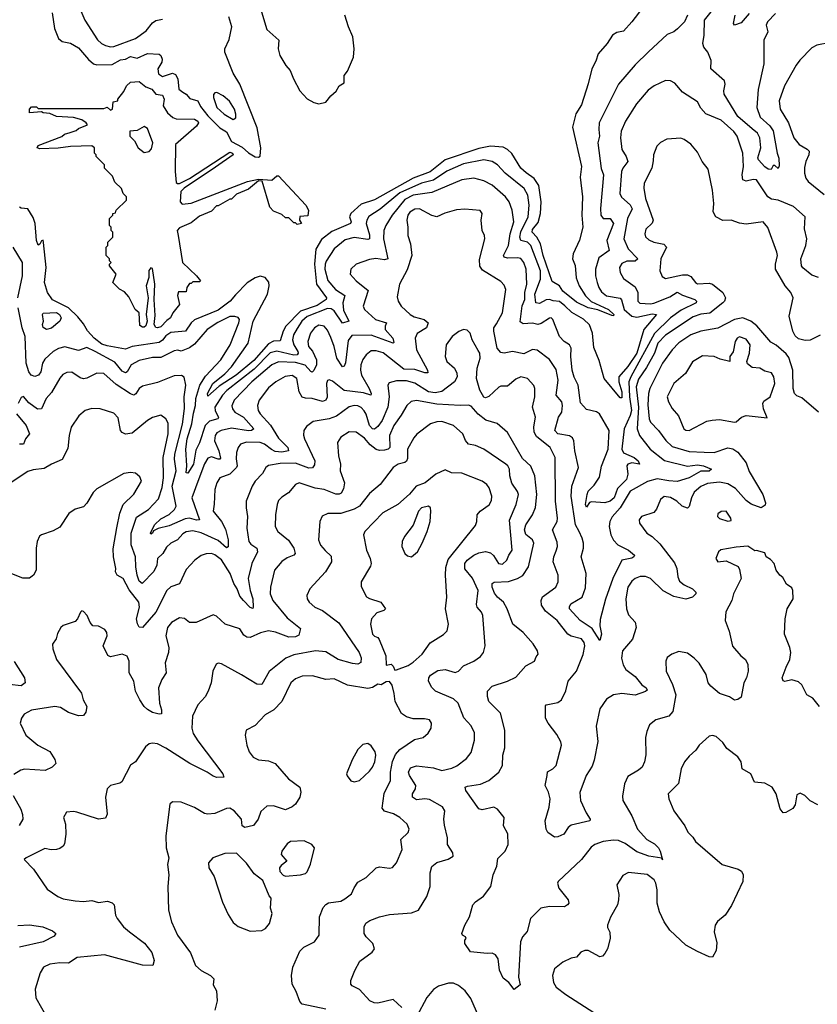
# Model space of a CAD drawing. Extents: x 1690054 to 1842981, y 782881 to 914114.
# Tile 544 of 656: x 1829126 to 1833867, y 827994 to 833848. Entities that reach past the tile are written whole.
import ezdxf

# ---------------------------------------------------------------- set-up
doc = ezdxf.new("R2010")
doc.units = 0

msp = doc.modelspace()

# ---------------------------------------------------------------- linework, layer by layer
at = {"layer": '0CON10XD'}
for points in [[(1829425, 834047.8), (1829512.1, 833845), (1829587.8, 833727.7), (1829611.9, 833705), (1829635, 833693.8), (1829665, 833686.2), (1829685, 833687.8), (1829815, 833736.5), (1829878.1, 833781.9), (1829915, 833828.6), (1829935, 833842.9), (1829975, 833850.8)], [(1832829.9, 833920.1), (1832765.4, 833834.6), (1832715, 833779.2), (1832675, 833772), (1832650, 833755), (1832618.6, 833705), (1832564, 833645), (1832549.7, 833600.3), (1832526.5, 833555), (1832504.5, 833465.5), (1832465, 833341.2), (1832431.9, 833288.1), (1832412.3, 833207.7), (1832465.7, 832975), (1832458.2, 832911.8), (1832471.1, 832795), (1832466.9, 832685), (1832474.1, 832615), (1832452.7, 832537.3), (1832415, 832455.8), (1832411.3, 832425), (1832426.9, 832386.9), (1832433.1, 832313.1), (1832451.2, 832265), (1832488.8, 832205), (1832523, 832173), (1832625.6, 832125), (1832656.7, 832095), (1832655, 832087.5), (1832645, 832089.2), (1832562.3, 832122.3), (1832504.4, 832135), (1832435, 832167.5), (1832355, 832233), (1832335, 832266.2), (1832290.4, 832290.4), (1832238.1, 832445), (1832221.6, 832515), (1832199.1, 832555), (1832171.5, 832585), (1832175, 832600), (1832208.6, 832641.4), (1832221.8, 832695), (1832226.7, 832765), (1832212.6, 832862.6), (1832185, 832904.3), (1832136.2, 832936.2), (1832105.1, 832965.1), (1832052.2, 833052.2), (1832026.3, 833076.3), (1831999.9, 833089.9), (1831925, 833095.9), (1831855, 833081.6), (1831656, 833014), (1831565, 832942.2), (1831465, 832906.3), (1831235, 832776.7), (1831155, 832750.5), (1831093.6, 832695), (1831086.7, 832675), (1831096.4, 832645), (1831092, 832635), (1830982.1, 832587.9), (1830919.9, 832540.1), (1830887, 832483), (1830878, 832395), (1830890.7, 832275), (1830948.9, 832195), (1830946.7, 832185), (1830895, 832147.6), (1830795, 832114.3), (1830707.5, 832025), (1830691.6, 831995), (1830675, 831939.2), (1830635, 831935.8), (1830605, 831920.7), (1830517.6, 831822.4), (1830411.9, 831735), (1830312, 831668), (1830245, 831609.5), (1830242.2, 831625), (1830273.7, 831685), (1830345, 831741.9), (1830385, 831783.3), (1830484.2, 831925), (1830514.2, 832055), (1830599, 832215), (1830609.6, 832265), (1830606.3, 832286.3), (1830584.3, 832314.3), (1830555, 832322.4), (1830525, 832312.4), (1830477.4, 832282.6), (1830408.3, 832211.7), (1830376.2, 832173.8), (1830305, 832121.2), (1830165, 832064.2), (1830144.1, 832045), (1830111.9, 831995), (1830025, 831987.1), (1829995, 831968.8), (1829975, 831942.8), (1829955, 831928.3), (1829795, 831904.3), (1829755, 831888.9), (1829645, 831907.9), (1829615, 831919.1), (1829569.3, 831955), (1829528.8, 831998.8), (1829505, 832039.6), (1829470.9, 832080.9), (1829415, 832134.5), (1829321.5, 832181.5), (1829290.2, 832225), (1829273.7, 832285), (1829282.7, 832375), (1829267.1, 832522.9), (1829265, 832537.5), (1829255, 832533.3), (1829245, 832513.3), (1829235, 832506.7), (1829225.6, 832535.6), (1829217.5, 832635), (1829205, 832672.5), (1829175, 832724), (1829135, 832727.1), (1829125, 832734)], [(1829317.9, 833887.9), (1829331.9, 833795), (1829356.3, 833736.3), (1829378.3, 833718.3), (1829427.1, 833707.1), (1829475, 833681.1), (1829535, 833611.1), (1829565, 833585.3), (1829585, 833579.5), (1829675, 833581.8), (1829725, 833609.6), (1829755, 833612.2), (1829785, 833629.4), (1829825, 833619.2), (1829885, 833647), (1829955, 833642.3), (1829965.3, 833635), (1829973.1, 833613.1), (1829970, 833595), (1829947.9, 833555), (1829951.5, 833525), (1829975, 833510.4), (1830035, 833528.8), (1830051.9, 833521.9), (1830066.2, 833496.2), (1830071.7, 833435), (1830095, 833416.1), (1830115.4, 833405.4), (1830138.1, 833378.1), (1830184.9, 833364.9), (1830200.5, 833330.5), (1830244.1, 833275), (1830316.1, 833205), (1830355, 833181.2), (1830385, 833123.6), (1830449.1, 833089.1), (1830485, 833056), (1830525, 833032), (1830545, 833029.5), (1830555, 833036), (1830559, 833085), (1830537.8, 833205), (1830433.5, 833465), (1830395, 833530), (1830346.2, 833655), (1830344.6, 833675), (1830370, 833730), (1830387.5, 833805), (1830368.5, 833865)], [(1830557.3, 833915), (1830595, 833790), (1830666, 833726), (1830662.7, 833675), (1830672.5, 833635), (1830708.1, 833575), (1830733.5, 833545), (1830752.9, 833495), (1830791.5, 833425), (1830835, 833377.8), (1830875, 833354.3), (1830905, 833347.5), (1830945, 833358), (1830975, 833395.8), (1831007.2, 833422.8), (1831024.3, 833455), (1831055, 833472.5), (1831054.4, 833515), (1831075, 833542), (1831109.5, 833625), (1831114.6, 833675), (1831105.5, 833745), (1831079.6, 833805), (1831058.8, 833875)], [(1833619.5, 833885), (1833571.4, 833835), (1833564.2, 833815), (1833572.5, 833775), (1833550, 833725), (1833549.7, 833585), (1833515, 833433.3), (1833507.8, 833325), (1833528.1, 833268.1), (1833585, 833217.5), (1833605, 833187.5), (1833628.2, 833055), (1833639.3, 833025), (1833641.2, 832978.8), (1833635, 832962.5), (1833615, 832980), (1833605, 832980), (1833592.5, 832957.5), (1833575, 832958), (1833555, 832971.9), (1833516.7, 833015), (1833513.5, 833026.5), (1833531.6, 833085), (1833526, 833145), (1833512.6, 833172.6), (1833479.5, 833199.5), (1833395, 833272.9), (1833313.8, 833405), (1833311.2, 833425), (1833319.5, 833465), (1833315.7, 833485), (1833234.3, 833555), (1833235.4, 833605.4), (1833216.5, 833655), (1833192.9, 833685), (1833187.5, 833705), (1833195.6, 833755), (1833196.2, 833845), (1833236, 833895)], [(1833095, 833873.8), (1833077.1, 833835), (1833036.8, 833793.2), (1833015, 833775.7), (1832975, 833759.2), (1832864.2, 833655.8), (1832785, 833579.4), (1832685, 833464.4), (1832571.4, 833235), (1832568.3, 833195), (1832573.2, 833155), (1832561.6, 833115), (1832583, 832963), (1832595.3, 832925.3), (1832577.7, 832725), (1832581.2, 832685), (1832595, 832665.5), (1832635.7, 832665), (1832655.8, 832635), (1832617, 832535), (1832630.8, 832475), (1832568.7, 832431.3), (1832548.9, 832365), (1832549.3, 832325), (1832557.8, 832285), (1832568.1, 832255), (1832585, 832230.4), (1832615, 832206.1), (1832695, 832191.6), (1832703.1, 832183.1), (1832719.2, 832125), (1832765.4, 832085), (1832795, 832079.6), (1832885, 832098.7), (1832911.5, 832095), (1832836.6, 832005), (1832794, 831865), (1832740.8, 831785), (1832686.9, 831725), (1832687.5, 831695), (1832705.8, 831635), (1832705, 831600), (1832695, 831599.2), (1832600.9, 831715), (1832570.9, 831820.9), (1832538.5, 831898.5), (1832531.2, 831985), (1832513.7, 832033.7), (1832477.4, 832067.4), (1832407.5, 832107.5), (1832367.3, 832147.3), (1832335, 832173.2), (1832296.3, 832176.3), (1832274.7, 832184.7), (1832255, 832181.9), (1832215, 832159.5), (1832194, 832165), (1832188.5, 832215), (1832222.5, 832305), (1832221.2, 832355), (1832165, 832505.3), (1832145, 832524.8), (1832104.8, 832534.8), (1832098, 832555), (1832104.5, 832585.5), (1832149, 832675), (1832154.8, 832745), (1832146.1, 832805), (1832125, 832843.8), (1832010.9, 832935), (1831965.6, 832985.6), (1831934.3, 833004.3), (1831885, 833014.7), (1831765, 832990.5), (1831665, 832947.5), (1831585, 832893.1), (1831513.8, 832875), (1831385, 832817.6), (1831269, 832721), (1831201.9, 832678.1), (1831189.1, 832655), (1831186.3, 832635), (1831205, 832568), (1831204.4, 832545), (1831195, 832540), (1831115, 832553.1), (1831060.7, 832539.3), (1830994.8, 832485.2), (1830948.5, 832411.5), (1830941.3, 832395), (1830939.8, 832365), (1830958, 832298), (1831003.5, 832243.5), (1831058.7, 832208.7), (1831046.7, 832165), (1831051.4, 832121.4), (1831081.9, 832055), (1831044.2, 832044.2), (1830995, 832117.6), (1830977.8, 832127.8), (1830955, 832129.8), (1830835, 832083.4), (1830803.7, 832055), (1830775, 832011.9), (1830754, 831975), (1830747.2, 831945), (1830755.7, 831915), (1830779.2, 831875), (1830781.7, 831865), (1830775, 831856), (1830755, 831853.9), (1830655, 831876.1), (1830615, 831866.6), (1830519.1, 831770.9), (1830357.6, 831642.4), (1830332, 831615), (1830286.6, 831545), (1830288, 831525), (1830307.8, 831482.2), (1830304.5, 831475.5), (1830255, 831461), (1830229.3, 831435), (1830195, 831332.5), (1830172.1, 831287.9), (1830158, 831205), (1830125, 831151.4), (1830114.7, 831154.7), (1830120, 831195), (1830112.4, 831295), (1830120.5, 831355), (1830150, 831445), (1830159.1, 831509.1), (1830170.9, 831555), (1830173.7, 831596.3), (1830195.8, 831674.2), (1830230.8, 831729.2), (1830320.5, 831825), (1830377.2, 831915), (1830428.2, 832045), (1830431.8, 832065), (1830425, 832076.9), (1830405, 832083.5), (1830375, 832082.2), (1830303.3, 832046.7), (1830240, 832005), (1830165, 831919.6), (1830135, 831895.9), (1830085, 831876.4), (1830065, 831883.2), (1830045, 831880), (1829965, 831839.7), (1829915, 831838.9), (1829835, 831822.4), (1829789.1, 831795), (1829765.2, 831754.8), (1829755, 831747.9), (1829735, 831757.5), (1829691.6, 831811.6), (1829574.4, 831874.4), (1829525, 831898.3), (1829475, 831881.2), (1829395, 831902.3), (1829357.1, 831892.9), (1829325.2, 831874.8), (1829275, 831828.9), (1829261.6, 831805), (1829251.7, 831755), (1829237.7, 831735), (1829215, 831725.9), (1829193.8, 831735), (1829180.4, 831755), (1829164.7, 831805), (1829158.8, 831965), (1829140.4, 832015), (1829116.7, 832135)], [(1833462.4, 833885), (1833415, 833829.1), (1833374.5, 833814.5), (1833369.5, 833825), (1833378.7, 833875)], [(1833945, 833711.4), (1833864.7, 833695.3), (1833835, 833679.4), (1833763, 833607), (1833742.2, 833577.8), (1833672.2, 833455), (1833640.6, 833365), (1833645.6, 833315), (1833695.2, 833235.2), (1833727.1, 833145), (1833760, 833105), (1833807.8, 833077.8), (1833818.1, 833065), (1833817.5, 833045), (1833799.1, 833005), (1833791.2, 832968.8), (1833790.8, 832935), (1833798.2, 832905), (1833813.8, 832885), (1833908, 832808)], [(1829945, 832015.7), (1829935, 832018.6), (1829924.4, 832035), (1829931.7, 832088.3), (1829924.2, 832185), (1829930, 832275), (1829915, 832367.5), (1829905, 832372.5), (1829892.7, 832357.3), (1829893.8, 832315), (1829878.1, 832265), (1829889.2, 832195), (1829876.7, 832095), (1829882.9, 832055), (1829875, 832026.7), (1829865, 832020), (1829855, 832018.8), (1829839.3, 832029.3), (1829836.7, 832105), (1829812.5, 832125), (1829775, 832200), (1829749.3, 832229.3), (1829720, 832245), (1829680, 832285), (1829700, 832335), (1829660, 832385), (1829660, 832395), (1829670, 832405), (1829660, 832415), (1829660, 832425), (1829640, 832445), (1829640, 832495), (1829650, 832505), (1829650, 832525), (1829680, 832555), (1829680, 832585), (1829670, 832595), (1829670, 832615), (1829660, 832625), (1829660, 832665), (1829680, 832685), (1829680, 832695), (1829695, 832700), (1829700, 832715), (1829760, 832775), (1829760, 832795), (1829740, 832815), (1829730, 832845), (1829691.7, 832881.7), (1829678.3, 832918.3), (1829630, 832965), (1829630, 832985), (1829580, 833035), (1829580, 833045), (1829570, 833055), (1829570, 833085), (1829555, 833097.5), (1829427, 833093), (1829355, 833083.3), (1829245, 833080), (1829230, 833085), (1829235, 833100), (1829377, 833153), (1829393, 833167), (1829425, 833177.5), (1829461.7, 833188.3), (1829475, 833200), (1829528.3, 833221.7), (1829520, 833235), (1829495, 833252.5), (1829445, 833266.7), (1829345, 833271.2), (1829305, 833290), (1829265, 833293.8), (1829255, 833300), (1829185, 833294.3), (1829183.6, 833316.4), (1829195, 833330), (1829225, 833330), (1829235, 833320), (1829625, 833320), (1829645, 833327.5), (1829665, 833310), (1829677.5, 833315), (1829681.7, 833358.3), (1829710, 833365), (1829710, 833375), (1829745, 833420), (1829760, 833455), (1829783.6, 833476.4), (1829835, 833480), (1829875, 833448.1), (1829912, 833435), (1829935, 833404), (1829975, 833398), (1829984.2, 833375), (1829978.8, 833335), (1830003.6, 833293.6), (1830036.4, 833266.4), (1830055, 833258.8), (1830165, 833255.6), (1830184, 833245), (1830188.6, 833235), (1830176.2, 833215), (1830052.5, 833105), (1830050, 832945), (1830055, 832880), (1830063, 832873), (1830075, 832873.3), (1830136.1, 832903.9), (1830375, 833060), (1830390, 833055), (1830395, 833043.3), (1830289.5, 832970.5), (1830103.9, 832846.1), (1830083.6, 832826.4), (1830080, 832765), (1830091.7, 832751.7), (1830145, 832756.7), (1830480, 832885), (1830545, 832900), (1830625, 832893.6), (1830655, 832919.6), (1830665, 832919.5), (1830826.2, 832745), (1830842.5, 832715), (1830838.3, 832681.7), (1830791.7, 832678.3), (1830790, 832655), (1830800, 832635), (1830775, 832630), (1830765, 832640), (1830755, 832640), (1830725, 832670), (1830705, 832670), (1830685, 832690), (1830635, 832710), (1830613.6, 832733.6), (1830567, 832887), (1830545, 832890), (1830485, 832840), (1830415, 832810), (1830385, 832780), (1830375, 832780), (1830305, 832740), (1830295, 832740), (1830265, 832710), (1830195, 832680), (1830145, 832640), (1830075, 832610), (1830062.5, 832595), (1830067.5, 832565), (1830093.3, 832405), (1830176.7, 832325), (1830200, 832295), (1830195, 832290), (1830155, 832290), (1830145, 832280), (1830135, 832280), (1830120, 832255), (1830115, 832230), (1830070.7, 832229.3), (1830063, 832207), (1830076.7, 832155), (1830035.7, 832104.3), (1830022, 832075), (1829999.7, 832060.3), (1829965, 832022.5), (1829945, 832015.7)], [(1833875, 832315.8), (1833835, 832328), (1833781.9, 832371.9), (1833774, 832385), (1833770, 832425), (1833798.2, 832505), (1833805.4, 832544.6), (1833792, 832605), (1833795.6, 832675), (1833725, 832737.5), (1833635, 832774.6), (1833595, 832780.9), (1833573.5, 832793.5), (1833505, 832895.5), (1833485, 832897.9), (1833445, 832888.5), (1833425.5, 832895.5), (1833420.8, 832925), (1833428.9, 832975), (1833425.5, 833054.5), (1833391.2, 833155), (1833371.9, 833181.9), (1833295, 833250.9), (1833205, 833288.1), (1833175, 833320.8), (1833155, 833360), (1833065.7, 833415.7), (1833019.8, 833469.8), (1832995, 833484.2), (1832965, 833485.7), (1832896.9, 833455), (1832861.8, 833428.2), (1832792.2, 833347.8), (1832727.4, 833245), (1832700.9, 833185), (1832696.5, 833145), (1832706.2, 833075), (1832731.6, 833035), (1832740.6, 833005), (1832710.4, 832965), (1832703.3, 832945), (1832694, 832814), (1832702.4, 832792.4), (1832755, 832746.8), (1832766.4, 832723.6), (1832738.3, 832665), (1832717.5, 832545), (1832743.5, 832485), (1832800, 832425), (1832785, 832412.2), (1832735, 832412.5), (1832705, 832397.9), (1832691.8, 832375), (1832694.6, 832345), (1832715, 832308.1), (1832785, 832260), (1832799.5, 832225), (1832800, 832175), (1832812.9, 832162.9), (1832875, 832158), (1832895, 832162.3), (1832990.8, 832199.2), (1833035, 832226.9), (1833065, 832209.8), (1833139.1, 832185), (1833148.5, 832175), (1833146.3, 832163.7), (1833058.9, 832121.1), (1832994.6, 832075.4), (1832898.6, 831981.4), (1832758.3, 831725), (1832747.4, 831695), (1832751.3, 831605), (1832763.3, 831525), (1832755.5, 831494.5), (1832718.8, 831415), (1832704.8, 831294.8), (1832715, 831271.8), (1832778.1, 831245), (1832802.9, 831225), (1832810, 831205), (1832765, 831213.3), (1832740, 831205), (1832734.1, 831195), (1832740.3, 831145), (1832732.9, 831115), (1832678.8, 831061.2), (1832659, 831005), (1832635, 830984.4), (1832605, 830975.4), (1832525, 830982), (1832513.2, 830976.8), (1832495, 830950), (1832488.6, 830965), (1832498.6, 831025), (1832506, 831045), (1832540, 831080), (1832572.7, 831127.3), (1832585, 831194.2), (1832623.4, 831295), (1832630.7, 831405), (1832573.3, 831505), (1832555.6, 831515.6), (1832495, 831530.8), (1832460.5, 831570.5), (1832445.4, 831675), (1832422.2, 831722.2), (1832410.3, 831765), (1832402.4, 831845), (1832404.6, 831894.6), (1832393.8, 831913.8), (1832363.1, 831935), (1832334.5, 831965), (1832295, 832065.8), (1832285, 832074.4), (1832275, 832073.8), (1832225, 832040.6), (1832205.5, 832035.5), (1832173.7, 832043.7), (1832119.1, 832039.1), (1832100.5, 832050.5), (1832112.6, 832147.4), (1832128.4, 832185), (1832129.2, 832225), (1832140.4, 832275), (1832135.7, 832364.3), (1832123.5, 832405), (1832105, 832428.2), (1832085, 832432.8), (1832025, 832428.9), (1832005.7, 832435), (1832001.2, 832445), (1832032.1, 832505), (1832040.6, 832575), (1832062.9, 832645), (1832052.4, 832715), (1832035.6, 832765.6), (1832012.9, 832795), (1831935, 832863.9), (1831885, 832890.4), (1831825, 832904.6), (1831754.2, 832895.8), (1831575, 832820.7), (1831465, 832805.2), (1831415, 832777.9), (1831340.3, 832685), (1831301.8, 832625), (1831290.9, 832595), (1831288.8, 832545), (1831313.5, 832425), (1831295, 832419.8), (1831242.3, 832427.7), (1831205, 832421.8), (1831126.2, 832395), (1831094.2, 832365), (1831090, 832335), (1831125.7, 832295), (1831197.1, 832237.1), (1831168.5, 832145), (1831175.5, 832125), (1831240.5, 832065), (1831306.9, 832045), (1831298, 832025), (1831298.2, 832005), (1831344.7, 831955), (1831350.8, 831929.2), (1831345, 831924.7), (1831215, 831972.6), (1831100.6, 831969.4), (1831078.8, 831941.2), (1831062.2, 831807.8), (1831055, 831787.5), (1831045, 831784.3), (1831011, 831835), (1830994.8, 831905), (1830975, 831958.5), (1830955, 832001.9), (1830935, 832026.4), (1830905, 832032.3), (1830879.1, 832015), (1830855.3, 831984.7), (1830839.2, 831935)], [(1830395, 833254.5), (1830410.6, 833265), (1830411.2, 833285), (1830401.8, 833315), (1830373.6, 833363.6), (1830335, 833395.7), (1830297.5, 833415), (1830285, 833413.3), (1830278, 833402), (1830278.1, 833385), (1830297.5, 833325), (1830340.6, 833285), (1830395, 833254.5)], [(1829865, 833057.5), (1829895, 833064), (1829909.5, 833080.5), (1829918, 833115), (1829885, 833201.2), (1829865, 833212), (1829825, 833188.8), (1829780, 833185), (1829780, 833155), (1829807.3, 833127.3), (1829830, 833085), (1829865, 833057.5)], [(1833885, 831971.9), (1833825, 831942.5), (1833795, 831940), (1833755, 831950), (1833735, 831968.1), (1833721.2, 831995), (1833699.2, 832085), (1833722.9, 832195), (1833710.4, 832225), (1833676.3, 832266.3), (1833618.8, 832365), (1833618.2, 832395), (1833630, 832445), (1833627.3, 832465), (1833572.6, 832612.6), (1833545, 832645.6), (1833445, 832631.8), (1833405, 832637.3), (1833355, 832655.4), (1833305, 832653.5), (1833264.2, 832675), (1833248.6, 832705), (1833252.5, 832755), (1833244.6, 832834.6), (1833218.3, 832958.3), (1833183.3, 833005), (1833155, 833060.8), (1833115, 833107.1), (1833075, 833135.8), (1833055, 833144), (1832973, 833137), (1832935, 833118), (1832914.2, 833095), (1832893.1, 833045), (1832892.4, 833007.6), (1832882.7, 832965), (1832837.9, 832875), (1832836.2, 832846.2), (1832845.5, 832785)], [(1832845.5, 832785), (1832891.4, 832655), (1832885, 832638.8), (1832848.3, 832601.7), (1832841.9, 832575), (1832845, 832557.5), (1832865, 832539.2), (1832894.6, 832524.6), (1832955, 832512.7), (1832971.2, 832495), (1832936.5, 832425), (1832930.6, 832355), (1832945, 832320), (1832965, 832310), (1833065, 832330.8), (1833095, 832331.1), (1833115, 832320.7), (1833142.7, 832285), (1833155, 832278.2), (1833225, 832280.6), (1833244.7, 832274.7), (1833305.6, 832225), (1833321.5, 832195), (1833315.5, 832175), (1833305.5, 832165), (1833227.8, 832102.2), (1833175, 832097.9), (1833129.2, 832080.8), (1832965, 831971.6), (1832920.2, 831925), (1832899.6, 831865), (1832850.9, 831779.1), (1832805, 831710.3), (1832790.3, 831665), (1832804.2, 831545), (1832796.2, 831415), (1832809.3, 831375), (1832874.3, 831294.3), (1832958, 831228), (1833095, 831193.3), (1833155, 831200.9), (1833191.2, 831195), (1833237.5, 831175), (1833225, 831164), (1833175, 831163.3), (1833105, 831123.4), (1833035, 831102.7), (1832985, 831105.3), (1832915, 831118.7), (1832857.5, 831102.5), (1832755, 831044.7), (1832694.5, 830945.5), (1832648.5, 830891.5), (1832634.1, 830865), (1832630.5, 830835), (1832640, 830785), (1832655, 830753.1), (1832680.5, 830725), (1832745, 830694.6), (1832780, 830665), (1832777.5, 830655), (1832765, 830645.7), (1832705, 830634.5), (1832651.7, 830525), (1832607.8, 830402.2), (1832577.3, 830282.7), (1832574.1, 830245), (1832585.3, 830195), (1832575, 830157.5), (1832527.9, 830227.9), (1832458.5, 830275), (1832394.3, 830345), (1832393.2, 830356.8), (1832402.5, 830375), (1832469.6, 830415), (1832489.3, 830470.7), (1832492.7, 830555), (1832463.5, 830655), (1832476.6, 830705), (1832477.2, 830735), (1832470.3, 830765), (1832451.2, 830805), (1832430.2, 830845), (1832403.3, 831015), (1832407.1, 831075), (1832447.1, 831185), (1832426, 831285), (1832420.7, 831345), (1832411.9, 831361.9), (1832395, 831374.7), (1832324.2, 831385), (1832306.5, 831405), (1832328.2, 831485), (1832348.7, 831515), (1832352.9, 831555), (1832347.8, 831575), (1832315.3, 831615.3), (1832326.5, 831705), (1832315, 831767.5), (1832275, 831827.5), (1832202.7, 831882.7), (1832175, 831886.9), (1832121.8, 831861.8), (1832055, 831874.5), (1832005, 831866.1), (1831985, 831869.4), (1831964.5, 831894.5), (1831943.8, 831995), (1831945.3, 832015), (1831960.5, 832040.5), (1831996.2, 832105), (1832016.4, 832243.6), (1832005, 832268.9), (1831985, 832291.5), (1831877.9, 832357.9), (1831861.7, 832381.7), (1831858.9, 832421.1), (1831890, 832545), (1831888.1, 832565), (1831874.3, 832595), (1831869.2, 832655), (1831874.2, 832695), (1831862.7, 832712.7), (1831771.3, 832721.3), (1831722.4, 832717.6), (1831652.4, 832697.6), (1831605, 832675.6), (1831575, 832684.4), (1831502.3, 832722.3), (1831475, 832721.5), (1831445, 832703.6), (1831433.6, 832685), (1831426.8, 832655), (1831433.6, 832615), (1831432.5, 832565), (1831449.6, 832515), (1831456.5, 832445), (1831428.6, 832361.4), (1831383.9, 832276.1), (1831369.7, 832199.7), (1831375.7, 832175), (1831393.1, 832145), (1831447.3, 832095), (1831470.7, 832080.7), (1831529.4, 832065), (1831553.8, 832045), (1831543.8, 832015), (1831488.3, 831981.7), (1831476.4, 831953.6), (1831485.4, 831885), (1831550, 831765), (1831551.7, 831748.3), (1831535, 831747.3), (1831475, 831768.8), (1831409.7, 831769.7), (1831287, 831867), (1831245, 831879.7), (1831215, 831878.5), (1831185, 831855.6), (1831165, 831827.1), (1831154.1, 831795.9), (1831152.5, 831765), (1831156.9, 831735), (1831202.5, 831655), (1831215.4, 831625), (1831213.6, 831616.4), (1831168.8, 831628.8), (1831055, 831644), (1830985, 831698.5), (1830965, 831707.1), (1830955, 831702), (1830949.1, 831685), (1830952.8, 831602.8), (1830944.7, 831585.3), (1830925, 831577.6), (1830865, 831596.5), (1830825, 831596.7), (1830805, 831603.8), (1830786.5, 831635), (1830772.9, 831715), (1830745, 831733.2), (1830704.2, 831725.8), (1830648.9, 831695), (1830605, 831660), (1830548.5, 831585), (1830540, 831555), (1830543.9, 831525), (1830555, 831504.5), (1830617.2, 831437.2), (1830665, 831360), (1830719.2, 831305), (1830724.3, 831285), (1830685, 831276.5), (1830645, 831281), (1830621.8, 831291.8), (1830580.3, 831325), (1830555, 831334.9), (1830473.4, 831336.6), (1830438.6, 831325), (1830424.7, 831305.3), (1830415.3, 831274.7), (1830412.3, 831237.7), (1830418.8, 831195), (1830414.4, 831185.6), (1830375, 831145.3), (1830315.4, 831124.6), (1830297.1, 831095), (1830286.7, 831055), (1830281.9, 830968.1), (1830275.4, 830925), (1830325, 830864.4), (1830348.2, 830818.2), (1830365.2, 830755), (1830365, 830714.2), (1830355, 830708.8), (1830305, 830751.4), (1830205, 830797.2), (1830155, 830809.2), (1830115, 830803.4), (1830095, 830791.5), (1830063.7, 830756.3), (1830024.2, 830735.8), (1829998.5, 830711.5), (1829976.5, 830675), (1829945.3, 830644.7), (1829940.9, 830605), (1829923.7, 830566.3), (1829853.3, 830495), (1829835, 830510), (1829824.7, 830545), (1829815.3, 830595.3), (1829814.1, 830655), (1829787.5, 830725), (1829788.3, 830795), (1829819.4, 830890.6), (1829891.5, 830935), (1829951.4, 830998.6), (1829972.7, 831067.3), (1829981.3, 831125), (1829978.7, 831245), (1830008.9, 831385), (1830009.1, 831449.1), (1829995, 831474.3), (1829965, 831495.6), (1829915, 831482.5), (1829885, 831464.5), (1829795, 831389.6), (1829755, 831383.1), (1829735, 831392.7), (1829725.5, 831405), (1829710.8, 831480.8), (1829685, 831508.1), (1829605, 831534.5), (1829555, 831536.9), (1829515, 831523.8), (1829477.6, 831492.4), (1829432, 831425), (1829419.4, 831375), (1829412.2, 831297.8), (1829377.7, 831232.3), (1829315, 831205.6), (1829271.3, 831178.7), (1829205, 831172), (1829175, 831161.2), (1829075, 831097.1)], [(1829114.7, 832195), (1829142, 832325), (1829143.2, 832405), (1829086.4, 832495)], [(1829285, 832006.7), (1829265, 832017.5), (1829260.8, 832035), (1829266.7, 832055), (1829261.2, 832095), (1829265, 832102.5), (1829345, 832107.5), (1829362.5, 832095), (1829372.5, 832075), (1829363.8, 832055), (1829315, 832014.2), (1829285, 832006.7)], [(1833875, 831513.8), (1833775, 831600.4), (1833745, 831612.3), (1833731.8, 831625), (1833724.2, 831655), (1833721.4, 831765), (1833698.7, 831838.7), (1833681.8, 831861.8), (1833622.9, 831912.9), (1833590.3, 831930.3), (1833508.2, 832028.2), (1833472.5, 832055), (1833425, 832075.4), (1833374.1, 832065.9), (1833276, 832014), (1833175, 831996.4), (1833115.2, 831974.8), (1833045, 831925.9), (1833005.4, 831885), (1832947.4, 831805), (1832870.8, 831655), (1832862.9, 831625), (1832858.9, 831558.9), (1832867, 831475), (1832875.9, 831455), (1832923.1, 831405), (1832966.4, 831346.4), (1833005, 831310.3), (1833105, 831281), (1833194.1, 831275.9), (1833255, 831273.7), (1833335, 831302.2), (1833365, 831296.9), (1833395, 831277.3), (1833445, 831212.9), (1833461.7, 831161.7), (1833542.5, 831025), (1833560, 830975), (1833558, 830962), (1833533.3, 830946.7), (1833475, 830966.9), (1833445, 830989.6), (1833380.9, 831060.9), (1833335, 831088.6), (1833285, 831097.9), (1833215, 831091.1), (1833175, 831072.8), (1833135, 831037.9), (1833118.4, 831005), (1833106.2, 830953.8), (1833096.4, 830943.6), (1833064.8, 830954.8), (1833031.9, 830985), (1832995, 831007.9), (1832956.9, 831013.1), (1832934.7, 830995.3), (1832912.2, 830937.8), (1832895, 830917.5), (1832822, 830895), (1832809.2, 830875), (1832811.2, 830855), (1832854.2, 830795), (1832885, 830775.8), (1832932.1, 830732.1), (1833018.6, 830618.6), (1833032.4, 830585), (1833038.3, 830535), (1833049, 830509), (1833075, 830488.7), (1833124.5, 830465), (1833144.5, 830445), (1833145.5, 830435), (1833125.3, 830414.7), (1833085, 830402), (1833015, 830419.2), (1832951.9, 830451.9), (1832875.4, 830525), (1832845, 830538.4), (1832815, 830536.7), (1832785.3, 830524.7), (1832765, 830508.9), (1832741.8, 830475), (1832728.8, 830405), (1832732.3, 830345), (1832745, 830309.2), (1832785.4, 830265.4), (1832791.1, 830235), (1832768.8, 830165), (1832710, 830095), (1832702.9, 830052.9), (1832712.4, 830012.4), (1832729.1, 829985), (1832785, 829942.7), (1832825, 829893.3), (1832850, 829875), (1832855, 829862.5)], [(1832855, 829862.5), (1832846.9, 829853.1), (1832785, 829833.1), (1832705, 829841.1), (1832656, 829834), (1832615, 829808.5), (1832575, 829750.8), (1832553, 829647), (1832562.5, 829557.5), (1832541.2, 829445), (1832529.5, 829410.5), (1832493.5, 829355), (1832456.1, 829253.9), (1832460.5, 829205), (1832492.3, 829132.3), (1832517.5, 829095), (1832515.7, 829084.3), (1832405, 829059.1), (1832386.9, 829045), (1832360, 829005), (1832325, 828989.1), (1832305, 828987.5), (1832264.4, 829015), (1832255.5, 829035), (1832248.8, 829085), (1832273, 829167), (1832279.2, 829215), (1832269.5, 829255), (1832249.2, 829295), (1832261.1, 829355), (1832262.8, 829377.2), (1832295, 829394.5), (1832315.6, 829415), (1832346, 829535), (1832341.8, 829555), (1832318, 829598), (1832266.4, 829665), (1832251.4, 829695), (1832252, 829768), (1832256.1, 829773.9), (1832325, 829789.5), (1832346.2, 829805), (1832372.6, 829857.4), (1832387.1, 829915), (1832436.1, 829975), (1832475, 830074.2), (1832486.1, 830125), (1832482.1, 830145), (1832465, 830167.5), (1832405, 830183.1), (1832384.6, 830194.6), (1832320, 830275), (1832251.4, 830331.4), (1832228.1, 830368.1), (1832225.3, 830395), (1832232.8, 830417.2), (1832313.1, 830475), (1832326.7, 830505), (1832327.5, 830545), (1832297.9, 830625), (1832301.1, 830655), (1832315, 830689.2), (1832322.7, 830715), (1832321.7, 830741.7), (1832292.9, 830815), (1832320, 830865), (1832323.4, 830885), (1832310.8, 830985), (1832308.2, 831245), (1832280, 831305), (1832198.9, 831368.9), (1832183.5, 831395), (1832182.7, 831427.3), (1832192.7, 831485), (1832173.8, 831545), (1832187.7, 831605), (1832187.5, 831655), (1832182, 831672), (1832145, 831714.3), (1832105, 831723.5), (1832075, 831710), (1832025, 831669.1), (1831985, 831669.1), (1831975, 831663.6), (1831915, 831606.8), (1831895, 831599.4), (1831885, 831602.7), (1831861.6, 831645), (1831842.1, 831715), (1831844.7, 831775.3), (1831863.8, 831835), (1831860.4, 831865), (1831851.3, 831881.3), (1831815.6, 831945), (1831804, 831985), (1831785, 832002), (1831765, 832006), (1831735.6, 831994.4), (1831695.7, 831965), (1831660.9, 831915), (1831654.7, 831845), (1831665.5, 831815), (1831711.2, 831775), (1831725, 831746.2), (1831726.8, 831725), (1831711.2, 831695), (1831635, 831637), (1831595, 831629.8), (1831555, 831634.8), (1831475, 831686.8), (1831425, 831701.2), (1831365, 831700), (1831321.5, 831688.5), (1831313.3, 831675), (1831321.2, 831605), (1831314.3, 831545), (1831281.4, 831465), (1831255, 831428.8), (1831235, 831412.9), (1831222.7, 831415), (1831205.9, 831435), (1831185, 831502.9), (1831173.2, 831523.2), (1831155, 831542.1), (1831135, 831551.8), (1831115, 831554), (1831085, 831545.4), (1831008.8, 831491.2), (1830966, 831475), (1830871, 831459), (1830830.9, 831429.1), (1830815.6, 831405), (1830812.7, 831377.3), (1830818.5, 831355), (1830879.6, 831225), (1830878.1, 831201.9), (1830867, 831183), (1830845, 831180.7), (1830765, 831210.8), (1830675, 831209.8), (1830605, 831197.5), (1830588.1, 831185), (1830569.7, 831150.3), (1830525.5, 831105), (1830507.1, 831075), (1830472.2, 830985), (1830471.8, 830945), (1830480.8, 830895), (1830476.2, 830825), (1830487.3, 830745), (1830499.2, 830729.2), (1830535.3, 830705.3), (1830539.6, 830685), (1830505.8, 830615), (1830484.8, 830525), (1830495.8, 830455), (1830510.7, 830405), (1830514.1, 830355.9), (1830511.7, 830348.3), (1830495, 830353.3), (1830457.1, 830395), (1830435, 830420), (1830418.3, 830465), (1830398.6, 830495), (1830377.8, 830555), (1830325, 830636.9), (1830285, 830667.3), (1830265, 830673.3), (1830235, 830671.8), (1830205, 830662.2), (1830166, 830634), (1830115, 830580), (1830076.3, 830493.7), (1830025, 830476.5), (1830000, 830455), (1829934.7, 830325), (1829855.3, 830234.7), (1829836.2, 830236.2), (1829825.3, 830255.3), (1829819.2, 830285), (1829837.1, 830355), (1829833.8, 830385), (1829777.4, 830457.4), (1829741.5, 830525), (1829704.6, 830544.6), (1829694.4, 830565), (1829696.7, 830585), (1829683.8, 830653.8), (1829682.2, 830702.2), (1829704.1, 830825.9), (1829720.8, 830915), (1829741.5, 830965), (1829805, 831026), (1829850, 831105), (1829840.5, 831130.5), (1829815, 831151.2), (1829785, 831155.8), (1829745, 831150.8), (1829585, 831058.6), (1829563.1, 831036.9), (1829525, 830974.2), (1829505, 830952.5), (1829455, 830937.5), (1829417.4, 830912.6), (1829365, 830831.1), (1829325, 830808.5), (1829255, 830785.7), (1829243.6, 830776.4), (1829230, 830745), (1829224.6, 830705.4), (1829224.3, 830575), (1829208.8, 830545), (1829185, 830528), (1829145, 830526.9), (1829040.2, 830570.2)], [(1833105, 831404.6), (1833210, 831460), (1833242.2, 831467.8), (1833285, 831470.8), (1833375, 831454.6), (1833385, 831456.2), (1833415.8, 831484.2), (1833445, 831494), (1833568.3, 831481.7), (1833547.5, 831535), (1833544, 831565), (1833550.3, 831579.7), (1833587.1, 831605), (1833613.9, 831685), (1833608.8, 831725), (1833595, 831747.3), (1833555, 831758.5), (1833525, 831776.4), (1833480.9, 831780.9), (1833451.4, 831801.4), (1833448, 831815), (1833464.7, 831865.3), (1833467.8, 831915), (1833445, 831947.7), (1833405, 831961.5), (1833390.5, 831955), (1833379.3, 831935), (1833367, 831873), (1833346.9, 831845), (1833347.5, 831815), (1833289.3, 831829.3), (1833255, 831845.4), (1833185, 831849.5), (1833125, 831814), (1833084.2, 831745), (1833014.4, 831685.6), (1832975.4, 831605), (1832981.8, 831575), (1833005.4, 831535.4), (1833042.1, 831492.1), (1833074.4, 831415), (1833085, 831406.7), (1833105, 831404.6)], [(1830839.2, 831935), (1830842.1, 831905), (1830866.6, 831876.6), (1830890.7, 831825), (1830889.6, 831795), (1830875, 831761.8), (1830865, 831752.9), (1830856.4, 831756.4), (1830823.5, 831793.5), (1830765, 831810.4), (1830665, 831814.1), (1830625, 831795.2), (1830506.6, 831695), (1830400.9, 831585), (1830387.3, 831552.7), (1830390.6, 831535), (1830404.1, 831515), (1830456, 831485), (1830518.2, 831415), (1830504.3, 831405.7), (1830485.8, 831404.2), (1830385, 831418.7), (1830324.2, 831405.8), (1830298.5, 831391.5), (1830287.4, 831375), (1830283.3, 831345), (1830309.6, 831285), (1830319.5, 831240.5), (1830315.2, 831234.8), (1830305, 831235.9), (1830265, 831248.4), (1830245, 831240.4), (1830225, 831206.7), (1830185, 831102.7), (1830148.6, 831005), (1830195.2, 830874.8), (1830176.9, 830873.1), (1830135, 830883.8), (1830110.4, 830879.6), (1830015, 830839.7), (1829948, 830822), (1829921.7, 830808.3), (1829915, 830794.2), (1829905, 830790), (1829903.8, 830795), (1829927.7, 830845), (1829965, 830879.8), (1830015, 830905.9), (1830045.3, 830935), (1830055.2, 830954.8), (1830032.8, 831075), (1830055.2, 831165), (1830045.5, 831235), (1830048.4, 831265), (1830094, 831444), (1830105.6, 831535.6), (1830102.9, 831605), (1830112.5, 831675), (1830102.5, 831722.5), (1830088, 831732), (1830045, 831729.5), (1829945, 831690.4), (1829855, 831669.1), (1829835, 831654.5), (1829816.9, 831623.1), (1829805, 831616), (1829785, 831622.8), (1829698.3, 831678.3), (1829625, 831743.3), (1829584.5, 831745.5), (1829525, 831716.5), (1829505, 831712.9), (1829485, 831719.1), (1829435, 831751.4), (1829405, 831751.2), (1829382.4, 831737.6), (1829364.3, 831715.7), (1829315, 831630.6), (1829282.9, 831595), (1829255, 831534.2), (1829232.4, 831532.4), (1829179.9, 831569.9), (1829147.6, 831607.6), (1829135, 831601.4), (1829117.3, 831565)], [(1833453.8, 830015), (1833455.8, 829975), (1833445.8, 829934.2), (1833431.2, 829905), (1833415, 829820), (1833395, 829806.7), (1833375, 829803.3), (1833345, 829822.5), (1833285, 829841.2), (1833235, 829886.2), (1833218, 829905), (1833205.7, 829955), (1833165, 830021.4), (1833135, 830052.9), (1833095, 830081.4), (1833045, 830090.8), (1833002.5, 830075), (1832975, 830056.7), (1832966.1, 830033.9), (1832968.8, 829975), (1833007.1, 829895), (1833025.4, 829835), (1833008.2, 829735), (1832985, 829707.5), (1832906.7, 829685), (1832870, 829655), (1832853, 829617), (1832845, 829580), (1832847.6, 829477.6), (1832840.5, 829435), (1832825.5, 829405), (1832805, 829385.6), (1832741.1, 829348.9), (1832720.6, 829305), (1832708.8, 829231.2), (1832712, 829205), (1832764.2, 829114.2), (1832798.2, 829035), (1832854.4, 828975), (1832898.6, 828948.6), (1832923.3, 828925), (1832934.1, 828905), (1832946.7, 828853.3), (1832942.5, 828862.5), (1832866, 828875), (1832795, 828900.2), (1832725, 828950.8), (1832685, 828967.2), (1832655, 828970.6), (1832595, 828962.7), (1832544, 828945), (1832522.2, 828927.8), (1832465.6, 828855), (1832326, 828725), (1832322.5, 828715), (1832331.4, 828685), (1832385.7, 828615), (1832389.2, 828595), (1832382.5, 828585), (1832365, 828574.6), (1832275, 828576.6), (1832223.5, 828566.5), (1832162.2, 828505), (1832143.3, 828426.7), (1832114.5, 828395), (1832102.3, 828365), (1832090.5, 828155), (1832100.3, 828109.7), (1832065, 828082.5), (1832033.6, 828123.6), (1831999.7, 828149.7), (1831978, 828198), (1831969.4, 828265), (1831955, 828288), (1831935, 828299.2), (1831905, 828295.8), (1831805, 828305.7), (1831772.3, 828355), (1831772, 828375), (1831778.9, 828385), (1831775.6, 828395), (1831758.6, 828405), (1831753.9, 828415), (1831771.1, 828465), (1831800, 828515), (1831818.8, 828585), (1831835.7, 828604.3), (1831883, 828637), (1831926, 828694), (1831940, 828765), (1831962.5, 828815), (1831969.1, 828860.9), (1832011.8, 828905), (1832028.9, 828945), (1832027.9, 829007.9), (1832001.4, 829055), (1832005.8, 829105), (1831967.1, 829155), (1831945, 829165.4), (1831875, 829151.1), (1831855, 829155.8), (1831778.6, 829265), (1831774.2, 829285), (1831787.9, 829292.1), (1831865, 829303.3), (1831915, 829324.5), (1831973.1, 829375), (1831995.5, 829415), (1831998.6, 829475), (1832010.3, 829519.7), (1832010, 829625), (1831984.6, 829724.6), (1831915.5, 829795), (1831905.7, 829825), (1831906, 829855), (1831933.8, 829885), (1832026.2, 829915), (1832075, 829939.4), (1832135, 830006), (1832186.7, 830035), (1832195, 830060), (1832207.5, 830075), (1832203.3, 830095), (1832177.3, 830137.3), (1832119.2, 830205), (1832057.3, 830255), (1832024.3, 830345), (1832002.5, 830385), (1831965.3, 830415), (1831948.1, 830438.1), (1831934, 830475), (1831934.8, 830495), (1831945.9, 830504.1), (1832031.2, 830508.8), (1832084.2, 830525.8), (1832115.9, 830544.1), (1832150.4, 830595), (1832181.8, 830735), (1832173.5, 830755), (1832135, 830787.5), (1832126.5, 830815), (1832135.3, 830845), (1832174.7, 830905), (1832191.8, 830948.2), (1832200, 831025), (1832188.2, 831135), (1832165, 831194.2), (1832115, 831239.4), (1832025, 831394.2), (1831965, 831446.4), (1831897.2, 831467.2), (1831851.6, 831501.6), (1831809.3, 831549.3), (1831794.6, 831555.4), (1831744.8, 831554.8), (1831605, 831561.5), (1831485, 831584.2), (1831452.8, 831577.2), (1831426.8, 831553.2), (1831394.4, 831495.6), (1831349.6, 831435), (1831324.1, 831375), (1831325.4, 831305), (1831315.6, 831295), (1831295, 831288.4), (1831265, 831286.3), (1831245, 831293.4), (1831209.4, 831319.4), (1831175, 831359.7), (1831125, 831396), (1831085, 831397.3), (1831035, 831365.6), (1831014.6, 831335), (1831021.4, 831255), (1831032.5, 831205), (1831030.4, 831165), (1831055.8, 831095), (1831050.9, 831059.1), (1831036.6, 831033.4), (1831025, 831026.1), (1831005, 831027.2), (1830935, 831054), (1830882.2, 831062.2), (1830786.5, 831093.5), (1830765, 831084.2), (1830724, 831035), (1830685, 831009.2), (1830665, 830988.8), (1830656.7, 830965), (1830646.3, 830903.7), (1830643.5, 830835), (1830660.6, 830805), (1830723.5, 830753.5), (1830754.5, 830705), (1830764.3, 830675), (1830755.8, 830665), (1830715, 830647.9), (1830685, 830626.5), (1830640, 830575), (1830616.4, 830475), (1830615.4, 830435), (1830631.5, 830395), (1830715, 830291.5), (1830795, 830227.5), (1830785, 830188.8), (1830765, 830178.9), (1830725, 830176.2), (1830647, 830207), (1830605, 830213.6), (1830557.3, 830202.7), (1830495, 830175.4), (1830476.1, 830176.1), (1830459.1, 830189.1), (1830435, 830225.7), (1830348, 830255), (1830295, 830301.2), (1830275, 830310), (1830175, 830263.3), (1830135, 830264), (1830105, 830288.1), (1830075, 830291.1), (1830028.6, 830265), (1830003.5, 830235), (1829994.4, 830185), (1830011.5, 830115), (1830010, 830085), (1829990, 830025), (1829996.5, 829965), (1829971.2, 829925), (1829951.3, 829875), (1829957.5, 829785), (1829968.8, 829745), (1829968, 829722), (1829955, 829720), (1829915, 829729.6), (1829885, 829747.1), (1829865, 829765.6), (1829840.4, 829805), (1829814, 829855), (1829804.5, 829915), (1829775.6, 829965), (1829775.9, 830035), (1829763.7, 830063.7), (1829735, 830076.1), (1829665, 830060), (1829648.8, 830068.8), (1829622.5, 830125), (1829645.7, 830185), (1829643.8, 830205), (1829631.7, 830221.7), (1829595, 830242.5), (1829560, 830245), (1829543.9, 830263.9), (1829526.7, 830305), (1829505, 830330), (1829495, 830332.5), (1829487.5, 830325), (1829470, 830285), (1829455, 830270), (1829385, 830246), (1829370, 830235), (1829350.5, 830199.5), (1829342.5, 830167.5), (1829320, 830135), (1829323, 830107), (1829344.3, 830044.3), (1829492.5, 829845), (1829502.8, 829805), (1829524.4, 829765.6), (1829519.1, 829730.9), (1829505, 829712), (1829475, 829710), (1829415, 829728.9), (1829369.1, 829759.1), (1829335, 829764.2), (1829195, 829742.7), (1829151.7, 829718.3), (1829135.7, 829695), (1829128.6, 829665), (1829162.1, 829595), (1829233.3, 829535), (1829305, 829497.8), (1829335, 829450), (1829340, 829425), (1829319.2, 829405), (1829276.7, 829385), (1829155, 829392.7), (1829133.3, 829386.7), (1829090.7, 829360.7)], [(1829106.7, 831505), (1829164.4, 831435), (1829184, 831385), (1829160, 831355), (1829147.5, 831325), (1829125, 831323.8)], [(1831396.7, 827975), (1831345, 828022.5), (1831255, 828000.8), (1831233, 828003), (1831206.7, 828015), (1831145, 828082), (1831101.2, 828105), (1831094, 828115), (1831094, 828135), (1831117.1, 828195), (1831148.6, 828251.4), (1831222, 828305), (1831235.8, 828325), (1831225.7, 828355), (1831185.8, 828395), (1831174.3, 828415), (1831173.1, 828455), (1831183.6, 828476.4), (1831207, 828493), (1831265, 828514.2), (1831325, 828528.6), (1831455, 828537.5), (1831495.6, 828554.4), (1831545.4, 828634.6), (1831565.6, 828695), (1831565.7, 828775.7), (1831576.4, 828813.6), (1831605, 828837.8), (1831673.2, 828856.8), (1831703.3, 828875), (1831701.2, 828895), (1831669.4, 828945), (1831669.2, 828985), (1831651.1, 829058.9), (1831646.8, 829095), (1831652.5, 829145), (1831638.3, 829168.3), (1831561.7, 829211.7), (1831535, 829216), (1831485, 829210.3), (1831460, 829225), (1831460.9, 829245), (1831478.2, 829275), (1831481.6, 829295), (1831443.1, 829355), (1831436.5, 829375), (1831449.1, 829400.9), (1831485, 829412.3), (1831585, 829399.3), (1831635, 829384), (1831695, 829398.2), (1831725, 829411.5), (1831781.1, 829455), (1831808.7, 829491.3), (1831829.1, 829565), (1831828.6, 829608.6), (1831809.1, 829649.1), (1831766.9, 829696.9), (1831732.9, 829785), (1831705, 829810.5), (1831598.5, 829855), (1831575, 829876.9), (1831556.5, 829915), (1831557.8, 829935), (1831568.3, 829951.7), (1831611.9, 829978.1), (1831655, 829984.5), (1831715, 829967.3), (1831735, 829975.6), (1831765, 830005.6), (1831825.4, 830034.6), (1831865, 830061.4), (1831883.6, 830086.4), (1831892.2, 830125), (1831878.1, 830305), (1831870.6, 830325), (1831844.7, 830354.7), (1831840.5, 830370.5), (1831850.8, 830455), (1831816.7, 830526.7), (1831772.2, 830582.2), (1831771.3, 830615), (1831785.4, 830635), (1831824.5, 830665), (1831855, 830679.2), (1831895, 830686.5), (1831925, 830678.5), (1831942.4, 830662.4), (1831972.2, 830615), (1831995, 830611.2), (1832022.3, 830635), (1832032.7, 830665), (1832052.7, 830695), (1832037, 830873), (1832077.9, 830965), (1832090.3, 831025), (1832085, 831042.5), (1832051.9, 831091.9), (1832039.4, 831135), (1832036.8, 831175), (1832027.3, 831195), (1832014.8, 831204.8), (1831885, 831294.7), (1831835, 831316.7), (1831794, 831324), (1831775, 831345.8), (1831759.2, 831385), (1831705, 831435.3), (1831635, 831458.2), (1831605, 831456.8), (1831568, 831445), (1831485.8, 831384.2), (1831468, 831362), (1831430.7, 831295), (1831431.1, 831238.9), (1831425.9, 831224.1), (1831414.7, 831215.3), (1831375, 831204.6), (1831345.7, 831185), (1831268.1, 831085), (1831205, 831030.6), (1831145, 830955.4), (1831115, 830937.6), (1831035, 830912), (1830957.2, 830912.8), (1830923.8, 830896.2), (1830910.9, 830865), (1830902.3, 830755), (1830913, 830723), (1830941.9, 830691.9), (1830978.3, 830658.3), (1830978.5, 830625), (1830944.3, 830565), (1830850, 830465), (1830832.9, 830425), (1830834.2, 830405), (1830846, 830385), (1830880, 830355), (1830925, 830334.5), (1831022.6, 830262.6), (1831143.8, 830085), (1831156.6, 830053.4), (1831153.6, 830026.4), (1831135, 830016.4), (1831105, 830020), (1831018.5, 830045), (1830945, 830089.3), (1830885, 830095.2), (1830755, 830071.2), (1830707.6, 830052.4), (1830607.9, 829972.1), (1830564.6, 829895.4), (1830535, 829898.2), (1830445, 829952.5), (1830325, 830018), (1830305, 830022), (1830294.2, 830015.8), (1830274, 829975), (1830264.2, 829905), (1830245.8, 829855), (1830227.9, 829822.1), (1830185, 829773.8), (1830152.2, 829707.8), (1830149.3, 829635), (1830157.8, 829605), (1830185, 829560.9), (1830333.1, 829365), (1830340, 829345), (1830297.1, 829342.9), (1830275, 829349.7), (1830240, 829375), (1830136.2, 829426.2), (1829995, 829517.5), (1829945, 829542.5), (1829915, 829545.8), (1829895, 829542), (1829873.3, 829525), (1829815, 829436.7), (1829785, 829416.7), (1829732.5, 829317.5), (1829721.2, 829308.8), (1829665, 829296), (1829646.2, 829275), (1829636.2, 829225), (1829645.8, 829125), (1829635, 829100), (1829595, 829094.4), (1829465, 829135.7), (1829445, 829140), (1829404.1, 829135.9), (1829386.2, 829105), (1829397.5, 829065), (1829400, 829005), (1829391.7, 828948.3), (1829384, 828935), (1829365, 828920), (1829344.5, 828915.5), (1829313.4, 828913.4), (1829275, 828920.8), (1829163.9, 828866.1), (1829152.5, 828855), (1829207.3, 828797.3), (1829288.3, 828678.3), (1829353.3, 828635), (1829385, 828621.9), (1829455, 828609.4), (1829505, 828606), (1829555, 828610.8), (1829595, 828600), (1829646.9, 828606.9), (1829675, 828598), (1829687.1, 828585), (1829695.6, 828525), (1829705.6, 828505), (1829743.3, 828455), (1829778.6, 828425), (1829867.5, 828357.5), (1829912.1, 828302.1), (1829924.2, 828255), (1829917.5, 828225), (1829855, 828226.4), (1829629.5, 828289.5), (1829466.8, 828273.2), (1829415, 828238.5), (1829365, 828241.9), (1829305, 828232.1), (1829268, 828215), (1829248.3, 828181.7), (1829217.5, 828085), (1829222.1, 828032.1), (1829290, 827915)], [(1831355, 829980), (1831365, 829982.5), (1831435, 830008.5), (1831465, 830028.2), (1831519.1, 830075), (1831565, 830143.3), (1831645, 830193.3), (1831666.9, 830215), (1831675.6, 830255), (1831657.5, 830345), (1831665.5, 830414.5), (1831656.7, 830545), (1831659.5, 830590.5), (1831672.3, 830637.7), (1831835, 830841.2), (1831844.2, 830865), (1831845.6, 830905), (1831862.9, 830925), (1831915.9, 830964.1), (1831930.9, 830989.1), (1831932.9, 831015), (1831916.1, 831065), (1831902.9, 831085), (1831874.4, 831105), (1831755, 831152), (1831693.5, 831153.5), (1831655, 831172), (1831600, 831145), (1831535.8, 831095), (1831483.3, 831075), (1831442.8, 831027.2), (1831374.1, 830965.9), (1831285, 830916.4), (1831176.7, 830805), (1831168.8, 830785), (1831188.2, 830695), (1831210, 830645), (1831215.7, 830615), (1831211.3, 830598.7), (1831155, 830506.7), (1831155, 830477.5), (1831187.3, 830417.3), (1831205, 830406), (1831272.5, 830385), (1831300, 830345), (1831290, 830335), (1831248.6, 830321.4), (1831216.9, 830285), (1831210.8, 830255), (1831223.8, 830195), (1831235, 830182.7), (1831255, 830175.7), (1831263.2, 830163.2), (1831302.7, 830065), (1831305, 830010), (1831335, 830016.7), (1831346.7, 830005), (1831355, 829980)], [(1831455, 830653.8), (1831491.1, 830685), (1831519.1, 830735), (1831547.5, 830805), (1831565.3, 830864.7), (1831570.6, 830925), (1831568.2, 830945), (1831555, 830956.4), (1831515, 830946.2), (1831496.4, 830925), (1831465, 830842.5), (1831413.8, 830775), (1831400, 830745), (1831398, 830715), (1831414.3, 830674.3), (1831430.5, 830660.5), (1831455, 830653.8)], [(1833335, 830866.2), (1833355, 830870), (1833353.3, 830885), (1833325, 830925.8), (1833295, 830924.2), (1833275, 830910), (1833273.1, 830895), (1833285, 830881.9), (1833335, 830866.2)], [(1833880, 829765), (1833840, 829815), (1833805, 829834), (1833775, 829893.3), (1833755, 829911.2), (1833715, 829924), (1833675, 829913.3), (1833665, 829917.5), (1833658.8, 829935), (1833681.9, 829998.1), (1833704, 830045), (1833709.2, 830085), (1833704, 830115), (1833672, 830195), (1833675.7, 830285), (1833687.5, 830345), (1833723.8, 830405), (1833722.5, 830455), (1833715, 830470), (1833685, 830492.5), (1833661.7, 830531.7), (1833643.8, 830545), (1833623.3, 830575), (1833610, 830615), (1833589.5, 830639.5), (1833562.5, 830655), (1833555, 830677.5), (1833505, 830692.5), (1833495, 830690), (1833455, 830717.5), (1833385, 830712.5), (1833294.3, 830695.7), (1833280, 830685), (1833263.3, 830645), (1833275, 830623.8), (1833325, 830630), (1833396.1, 830596.1), (1833405, 830580), (1833413.8, 830525), (1833370, 830435), (1833360, 830395), (1833322.6, 830327.4), (1833318.6, 830275), (1833342.7, 830212.7), (1833362.6, 830122.6), (1833412, 830065), (1833441.2, 830045), (1833453.8, 830015)], [(1829092.5, 830032.5), (1829153.5, 829935), (1829159.2, 829905), (1829135, 829887.1), (1829065.4, 829894.6)], [(1830946.2, 827965), (1830805, 827995.5), (1830791.2, 828011.2), (1830769.6, 828069.6), (1830744.6, 828115), (1830741.8, 828165), (1830748.9, 828215), (1830790.5, 828309.5), (1830815, 828333.5), (1830877.5, 828365), (1830905.6, 828405), (1830907.1, 828515), (1830929.8, 828570.2), (1830945, 828588.6), (1830962.2, 828597.8), (1831035, 828608.2), (1831059.5, 828620.5), (1831098.1, 828651.9), (1831115, 828687.5), (1831135, 828721.4), (1831185, 828749.2), (1831245, 828805.7), (1831265, 828811.4), (1831325, 828804), (1831342.3, 828807.7), (1831366, 828835), (1831399.5, 828915), (1831392, 828975), (1831436, 829015), (1831440.8, 829035), (1831430, 829065), (1831385.4, 829105.4), (1831346.9, 829126.9), (1831295, 829143.1), (1831280.8, 829160.8), (1831293.3, 829246.7), (1831330, 829325), (1831330.8, 829375), (1831342.1, 829437.9), (1831360.2, 829479.8), (1831385, 829510), (1831472.1, 829567.9), (1831525, 829581.4), (1831553.4, 829606.6), (1831572.5, 829635), (1831574, 829665), (1831562.5, 829685), (1831531.2, 829691.2), (1831465, 829690.6), (1831425, 829704.3), (1831395, 829722.5), (1831357.5, 829795), (1831351.1, 829841.1), (1831340.9, 829890.9), (1831323.8, 829913.8), (1831305, 829912), (1831275, 829893.3), (1831255, 829897.5), (1831223.1, 829876.9), (1831195, 829872.2), (1831075, 829890.6), (1830995, 829930), (1830945, 829924.3), (1830867, 829947), (1830804.4, 829944.4), (1830765, 829928.8), (1830737.5, 829905), (1830684.7, 829795.3), (1830637.1, 829745), (1830585.5, 829714.5), (1830525, 829652), (1830472.5, 829625), (1830466.7, 829595), (1830476, 829535), (1830490.8, 829495), (1830514.5, 829464.5), (1830545, 829447.5), (1830605, 829441.9), (1830645.4, 829425.4), (1830724.1, 829334.1), (1830792, 829285), (1830797.5, 829255), (1830790.6, 829225), (1830764.5, 829185), (1830745, 829168.9), (1830705, 829149.6), (1830635, 829173.5), (1830595, 829172.9), (1830559.3, 829140.7), (1830543.4, 829095), (1830515, 829057.8), (1830465, 829046.1), (1830448.5, 829055), (1830444, 829095), (1830400, 829145), (1830375, 829159.4), (1830355, 829158.1), (1830285, 829127.8), (1830245, 829124.6), (1830225, 829128.5), (1830165, 829164.3), (1830085, 829195.8), (1830035, 829197.5), (1830018, 829185), (1829994, 828995), (1829997.1, 828925), (1830011.4, 828865), (1830004.3, 828825), (1830011.4, 828765), (1830005.6, 828695), (1830010, 828555), (1830028.2, 828485), (1830063.5, 828405), (1830141.4, 828301.4), (1830170, 828225), (1830205, 828196), (1830260, 828165), (1830280.8, 828145), (1830275, 828110), (1830295.7, 828075), (1830298.9, 828015), (1830285, 827960)], [(1833869.5, 829179.5), (1833825, 829203.3), (1833792.5, 829235), (1833765, 829250), (1833745, 829240), (1833735, 829180), (1833721.7, 829158.3), (1833680, 829135), (1833665, 829133.3), (1833646.1, 829156.1), (1833622.5, 829245), (1833598, 829285), (1833555, 829309.2), (1833494.3, 829314.3), (1833472, 829365), (1833421.4, 829395), (1833414.4, 829435), (1833395.7, 829465), (1833328.6, 829515), (1833305, 829551.4), (1833266.6, 829586.6), (1833245, 829592.5), (1833225, 829587.5), (1833165.6, 829534.4), (1833145.5, 829504.5), (1833105, 829470), (1833077.5, 829435), (1833057.1, 829395), (1833042.7, 829307.3), (1832980.8, 829245), (1832984.3, 829215), (1833014, 829145), (1833078.8, 829055), (1833097.7, 829017.7), (1833127.9, 828987.9), (1833142.4, 828962.4), (1833301.2, 828825), (1833397.7, 828797.7), (1833417.5, 828785), (1833427.5, 828765), (1833423.8, 828725), (1833357.4, 828582.6), (1833320, 828525), (1833273.7, 828486.3), (1833259.2, 828465), (1833254.2, 828425), (1833270.8, 828359.2), (1833265.6, 828314.4), (1833245, 828273.8), (1833225, 828276.2), (1833155, 828307.5), (1833086.3, 828346.3), (1832991.5, 828435), (1832956.6, 828485), (1832929.3, 828545), (1832914.6, 828595), (1832915.3, 828675.3), (1832907.5, 828715), (1832896.9, 828735), (1832855, 828765.5), (1832745, 828778.6), (1832710.3, 828759.7), (1832675.8, 828705), (1832687.7, 828647.7), (1832686, 828615), (1832680, 828585), (1832638.3, 828511.7), (1832620, 828465), (1832620.3, 828450.3), (1832633, 828423), (1832635.6, 828385), (1832620.6, 828325), (1832605, 828296.2), (1832589.7, 828280.3), (1832573.6, 828276.4), (1832505, 828313.8), (1832485, 828313.3), (1832462.5, 828305), (1832435, 828273.8), (1832405, 828269.2), (1832354.5, 828245.5), (1832305.8, 828205), (1832292.9, 828165), (1832300, 828125), (1832315.8, 828095.8), (1832372.8, 828052.8), (1832595, 827910)], [(1831115, 829316.9), (1831145, 829324.1), (1831205, 829380.8), (1831224, 829405), (1831236.1, 829435), (1831243.1, 829475), (1831239.1, 829495), (1831215, 829530.8), (1831195, 829545.6), (1831165, 829538.2), (1831135, 829508.5), (1831101.7, 829448.3), (1831069.2, 829365), (1831071.7, 829351.7), (1831095, 829322), (1831115, 829316.9)], [(1829086.7, 829235), (1829131.9, 829155), (1829142.2, 829122.2), (1829144.5, 829095), (1829121.9, 829058.1)], [(1830705, 828756.7), (1830795, 828763.8), (1830825, 828772.5), (1830835, 828782.5), (1830855, 828827.5), (1830877.5, 828925), (1830862.5, 828945), (1830817, 828967), (1830735, 828962), (1830715, 828948.8), (1830683.3, 828905), (1830680, 828885), (1830713.3, 828845), (1830679.5, 828820.5), (1830670, 828805), (1830673, 828783), (1830691.2, 828761.2), (1830705, 828756.7)], [(1830495, 828428.8), (1830565, 828433.8), (1830586.7, 828445), (1830610, 828475), (1830626.7, 828535), (1830617.5, 828565), (1830620, 828625), (1830608.3, 828638.3), (1830570.7, 828730.7), (1830519.3, 828769.3), (1830475, 828834.3), (1830415, 828892.5), (1830345, 828890), (1830272.9, 828865), (1830248.5, 828835), (1830249.5, 828805), (1830281.4, 828755), (1830332.2, 828602.2), (1830365, 828527.5), (1830395, 828480), (1830425, 828456.9), (1830495, 828428.8)], [(1829113.7, 828463.7), (1829185, 828466.9), (1829262.5, 828455), (1829320.3, 828430.3), (1829340, 828415), (1829329.7, 828400.3), (1829266, 828365), (1829125, 828334.7)], [(1831875.7, 827875), (1831808.3, 828028.3), (1831774, 828075), (1831735, 828106), (1831705, 828120.8), (1831675, 828120), (1831615, 828102.9), (1831585, 828082.5), (1831545.6, 828035), (1831485, 827919.2)]]:
    msp.add_lwpolyline(points, dxfattribs=at)

doc.saveas('drawing.dxf')
